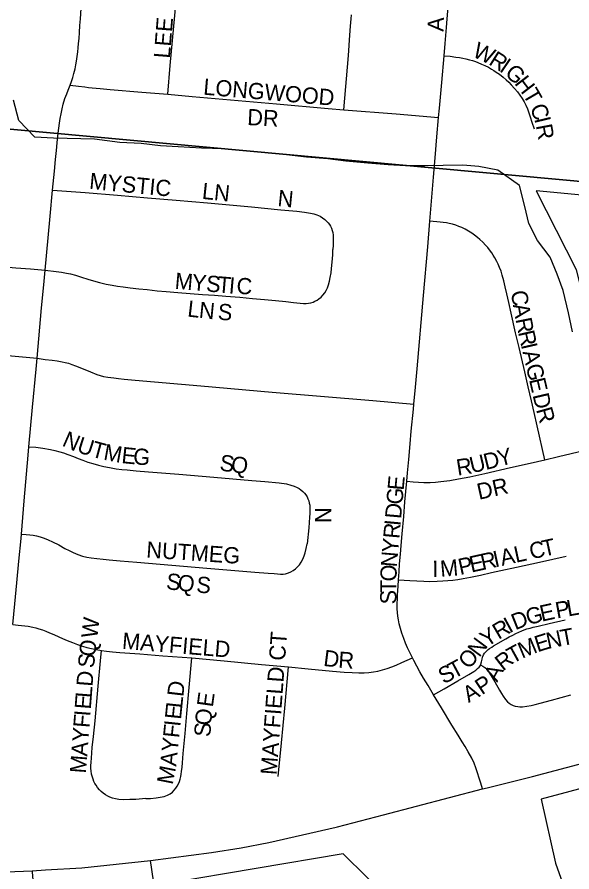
# Model space of a CAD drawing. Extents: x 0 to 680, y 0 to 440.
# Drawn here: x 506.43 to 512.14, y 332.08 to 340.88 of the extents above; entities that cross this region are included whole.
import ezdxf

# ---------------------------------------------------------------- set-up
doc = ezdxf.new("R2010")
doc.units = 0
for name, color, linetype in [('GM_X_City_Street', 7, 'Continuous'), ('GM_X_City_Street_Text', 7, 'Continuous'), ('GM_X_Corporation', 7, 'Continuous'), ('GM_X_County_Road', 7, 'Continuous'), ('GM_X_Minor_River', 7, 'Continuous'), ('GM_X_Section', 7, 'Continuous'), ('GM_X_State_Route', 7, 'Continuous')]:
    doc.layers.add(name, color=color, linetype=linetype)

msp = doc.modelspace()

# ---------------------------------------------------------------- linework, layer by layer
at = {"layer": 'GM_X_City_Street'}
for points in [[(507.9777, 340.0852), (508.0005, 340.3815), (508.0484, 340.8943), (508.0845, 341.3058), (508.1063, 341.5448), (508.1468, 341.9737), (508.1533, 342.0511)], [(506.9708, 340.1777), (506.9852, 340.2168), (506.9982, 340.2559), (507.0113, 340.2994), (507.0228, 340.3458), (507.032, 340.3869), (507.0388, 340.4269), (507.0461, 340.4747), (507.0519, 340.5225), (507.0562, 340.5631), (507.0591, 340.6065), (507.0635, 340.6587), (507.0693, 340.721), (507.0735, 340.7934), (507.0779, 340.8601), (507.0851, 340.9687), (507.0924, 341.0701), (507.1011, 341.1715), (507.1156, 341.3208), (507.1249, 341.418)], [(510.824, 340.4806), (510.835, 340.607), (510.8486, 340.7722), (510.8556, 340.8594), (510.8625, 340.9416), (510.8681, 341.044), (510.8698, 341.1184), (510.8712, 341.1851), (510.8698, 341.2401), (510.8671, 341.3042), (510.8625, 341.3749), (510.8582, 341.4168), (510.858, 341.4181)], [(509.7908, 339.9257), (509.8372, 340.4824), (509.8531, 340.6938), (509.8589, 340.785), (509.8647, 340.8604), (509.8683, 340.9036)], [(510.765, 339.8442), (510.7741, 339.942), (510.8003, 340.2072), (510.824, 340.4806)], [(510.824, 340.4806), (510.8841, 340.4756), (510.9422, 340.4683), (510.9827, 340.4625), (511.0146, 340.4567), (511.0464, 340.4495), (511.0841, 340.4393), (511.1146, 340.4307), (511.145, 340.4205), (511.1712, 340.4116), (511.2087, 340.3958), (511.2406, 340.3814), (511.2783, 340.3626), (511.3115, 340.3435), (511.3348, 340.3293), (511.3582, 340.3128), (511.3913, 340.2901), (511.4301, 340.2602), (511.4622, 340.2321), (511.4882, 340.208), (511.5144, 340.1814), (511.5477, 340.1452), (511.5767, 340.109), (511.6013, 340.0772), (511.626, 340.0409), (511.6475, 340.0072), (511.6651, 339.9742), (511.681, 339.9351), (511.6955, 339.8946), (511.7085, 339.8526), (511.7259, 339.799), (511.7491, 339.7309)], [(506.7909, 339.0987), (506.81, 339.294), (506.8216, 339.4128), (506.8302, 339.5055), (506.8374, 339.5851), (506.8461, 339.6576), (506.8563, 339.7344), (506.8635, 339.788), (506.8707, 339.8344), (506.8795, 339.8837), (506.8896, 339.9344), (506.9012, 339.9835), (506.9186, 340.04), (506.9374, 340.0908), (506.9519, 340.1284), (506.9708, 340.1777)], [(506.9708, 340.1777), (507.0596, 340.1676), (507.1234, 340.1604), (507.161, 340.156), (507.1991, 340.1516), (507.2813, 340.1444), (507.3848, 340.1339), (507.7118, 340.1071), (507.9777, 340.0852)], [(507.9777, 340.0852), (508.2273, 340.0633), (509.0979, 339.9851), (509.6297, 339.9388), (509.7908, 339.9257)], [(509.7908, 339.9257), (510.3294, 339.8822), (510.765, 339.8442)], [(510.7131, 339.2328), (510.7293, 339.4313), (510.7466, 339.6479), (510.765, 339.8442)], [(510.6759, 338.7785), (510.7131, 339.2328)], [(506.7148, 338.2744), (506.7288, 338.4218), (506.7651, 338.8318), (506.7909, 339.0987)], [(506.7909, 339.0987), (507.1273, 339.0745), (507.459, 339.047), (507.769, 339.021), (508.0632, 338.9963), (508.3862, 338.9688), (508.8405, 338.9259), (509.1425, 338.8949), (509.3047, 338.8805), (509.3844, 338.8732), (509.4481, 338.863), (509.4829, 338.8544), (509.5133, 338.8442), (509.5452, 338.8297), (509.5698, 338.8152), (509.593, 338.7979), (509.6133, 338.779), (509.6293, 338.7616), (509.6423, 338.7442), (509.6524, 338.7283), (509.6626, 338.708), (509.6712, 338.6834), (509.677, 338.6617), (509.68, 338.6356), (509.6814, 338.6095), (509.6814, 338.5704), (509.68, 338.5328), (509.677, 338.4879)], [(510.5121, 336.8961), (510.5279, 337.0707), (510.5452, 337.2591), (510.6105, 338.0138), (510.6542, 338.5146), (510.6759, 338.7785)], [(511.8587, 336.325), (511.7807, 336.673), (511.7503, 336.8092), (511.7212, 336.9323), (511.6894, 337.0743), (511.6532, 337.2278), (511.5938, 337.4785), (511.5575, 337.632), (511.5126, 337.832), (511.488, 337.9421), (511.4677, 338.0304), (511.4503, 338.1044), (511.4359, 338.1651), (511.4214, 338.2232), (511.4084, 338.2651), (511.3938, 338.3042), (511.3794, 338.3376), (511.3663, 338.3651), (511.3461, 338.4013), (511.3286, 338.4288), (511.3128, 338.4535), (511.291, 338.4839), (511.2721, 338.5086), (511.2505, 338.5332), (511.2229, 338.5621), (511.191, 338.5911), (511.1649, 338.6128), (511.1345, 338.636), (511.1084, 338.6549), (511.0737, 338.6765), (511.0389, 338.6954), (511.0042, 338.7128), (510.9752, 338.7258), (510.9419, 338.7374), (510.91, 338.7476), (510.8737, 338.7563), (510.8463, 338.7621), (510.8144, 338.7665), (510.7811, 338.7693), (510.6759, 338.7785)], [(503.9295, 338.5191), (504.0433, 338.5091), (504.1839, 338.499), (504.3345, 338.486), (504.5084, 338.4714), (505.4515, 338.3846), (505.7775, 338.3556), (506.0353, 338.3324), (506.228, 338.3151), (506.412, 338.3005), (506.5641, 338.2875), (506.7148, 338.2744)], [(506.7148, 338.2744), (506.8294, 338.2614), (506.883, 338.2541), (506.9337, 338.2454), (506.9743, 338.2368), (507.0279, 338.2222), (507.0888, 338.2034), (507.1539, 338.1831), (507.2119, 338.1657), (507.2756, 338.1484), (507.3437, 338.1324), (507.4032, 338.1208), (507.4611, 338.1107), (507.519, 338.1019), (507.5914, 338.0933), (507.6798, 338.0831), (507.7639, 338.0745), (507.8696, 338.0629), (507.9623, 338.0542), (508.0811, 338.044), (508.3347, 338.0252), (508.4577, 338.0165), (508.5766, 338.0078), (508.7186, 337.9963), (508.8489, 337.9847), (508.975, 337.9731), (509.088, 337.9614), (509.1938, 337.9514), (509.2734, 337.9426), (509.3401, 337.9354), (509.3757, 337.933), (509.4032, 337.933), (509.4264, 337.9358), (509.451, 337.9388), (509.4728, 337.946), (509.493, 337.9547), (509.5147, 337.9663), (509.5336, 337.9793), (509.5568, 337.9981), (509.5756, 338.017), (509.5945, 338.0402), (509.6075, 338.0648), (509.6205, 338.0923), (509.6335, 338.1242), (509.6423, 338.1604), (509.651, 338.1981), (509.6582, 338.2488), (509.6626, 338.2937), (509.6698, 338.3589), (509.6756, 338.4314), (509.677, 338.4879)], [(506.633, 337.3682), (506.6781, 337.8859), (506.6998, 338.1234), (506.7148, 338.2744)], [(505.7078, 337.4482), (506.1401, 337.4126), (506.633, 337.3682)], [(506.5482, 336.4585), (506.5853, 336.8659), (506.623, 337.2571), (506.633, 337.3682)], [(506.633, 337.3682), (506.7167, 337.3575), (506.7861, 337.3486), (506.8383, 337.3415), (506.889, 337.3329), (506.9224, 337.3256), (506.9557, 337.3169), (506.989, 337.3054), (507.0267, 337.2908), (507.0904, 337.2662), (507.1817, 337.2286), (507.2469, 337.2024), (507.2817, 337.1909), (507.315, 337.1822), (507.3613, 337.1735), (507.4208, 337.1663), (507.47, 337.1605), (507.5279, 337.1547), (507.6424, 337.1431), (508.3175, 337.0866), (509.0535, 337.0214), (510.0893, 336.933), (510.5121, 336.8961)], [(510.4387, 336.1025), (510.4468, 336.1898), (510.4584, 336.3275), (510.4728, 336.4883), (510.4844, 336.6201), (510.5075, 336.8461), (510.5121, 336.8961)], [(506.4705, 335.5591), (506.4999, 335.9011), (506.5404, 336.3733), (506.5482, 336.4585)], [(506.5482, 336.4585), (506.6194, 336.4527), (506.6919, 336.4441), (506.7683, 336.4313), (506.815, 336.4209), (506.8654, 336.4075), (506.9048, 336.3948), (506.949, 336.379), (507.0062, 336.3571), (507.054, 336.3383), (507.1019, 336.3195), (507.1555, 336.3006), (507.2045, 336.2851), (507.2627, 336.2688), (507.3197, 336.2556), (507.3785, 336.2441), (507.4477, 336.2327), (507.5031, 336.2253), (507.5582, 336.2195), (507.6509, 336.2108), (507.7785, 336.2006), (508.0899, 336.1746), (508.452, 336.1441), (508.8418, 336.1123), (508.9765, 336.1008), (509.1245, 336.087), (509.2015, 336.0758), (509.2445, 336.0645), (509.2793, 336.0529), (509.3112, 336.0399), (509.3314, 336.0283), (509.3487, 336.0162), (509.3691, 335.9994), (509.3865, 335.9805), (509.3979, 335.9651), (509.4111, 335.9429), (509.4212, 335.9225), (509.4287, 335.9018), (509.4342, 335.8776), (509.4384, 335.8562), (509.44, 335.8327), (509.44, 335.7994), (509.44, 335.7719), (509.4367, 335.732), (509.43, 335.6226), (509.4111, 335.4604)], [(511.8587, 336.325), (512.0015, 336.3583), (512.2608, 336.4206)], [(510.4387, 336.1025), (510.5035, 336.0961), (510.56, 336.0932), (510.6136, 336.0918), (510.6802, 336.0918), (510.7338, 336.0946), (510.7889, 336.099), (510.8816, 336.1106), (510.9714, 336.1265), (511.0859, 336.1497), (511.2424, 336.183), (511.5075, 336.2439), (511.7089, 336.2902), (511.8587, 336.325)], [(510.3526, 335.0887), (510.3584, 335.1714), (510.3642, 335.2525), (510.3728, 335.3525), (510.3801, 335.4423), (510.3917, 335.5611), (510.4076, 335.7407), (510.4192, 335.8928), (510.4387, 336.1025)], [(506.3812, 334.6285), (506.4014, 334.8435), (506.4216, 335.0565), (506.4434, 335.2796), (506.4665, 335.5142), (506.4705, 335.5591)], [(506.4705, 335.5591), (506.518, 335.5568), (506.5572, 335.5525), (506.5905, 335.5481), (506.6247, 335.543), (506.6643, 335.5322), (506.7049, 335.5192), (506.747, 335.5018), (506.7919, 335.4801), (506.8541, 335.4481), (506.9185, 335.412), (506.9613, 335.3902), (507.0033, 335.3699), (507.0512, 335.3496), (507.1004, 335.3337), (507.1438, 335.3236), (507.1873, 335.3164), (507.2468, 335.3076), (507.3105, 335.3004), (507.375, 335.2936), (507.4887, 335.2845), (507.6588, 335.2695), (508.3782, 335.2099), (508.8737, 335.1685), (509.0101, 335.1569), (509.0721, 335.1526), (509.1083, 335.1497), (509.1396, 335.1478), (509.1648, 335.1483), (509.1881, 335.1512), (509.2201, 335.1607), (509.243, 335.1715), (509.2677, 335.1845), (509.2913, 335.2015), (509.3097, 335.2178), (509.3329, 335.2439), (509.3515, 335.2715), (509.3683, 335.3019), (509.3821, 335.3352), (509.3937, 335.3671), (509.4025, 335.4105), (509.4111, 335.4604)], [(510.3526, 335.0887), (510.4711, 335.0821), (510.5424, 335.0777), (510.6125, 335.0742), (510.6684, 335.0735), (510.7496, 335.0749), (510.8089, 335.0777), (510.861, 335.0821), (510.9132, 335.0865), (510.9639, 335.0937), (511.0205, 335.103), (511.0944, 335.117), (511.1971, 335.1386), (511.3101, 335.1633), (511.4057, 335.1835), (511.568, 335.2183), (511.8041, 335.2719), (512.0794, 335.3328)], [(510.4977, 334.2852), (510.4902, 334.3008), (510.467, 334.3471), (510.4468, 334.3906), (510.4264, 334.4369), (510.4076, 334.4847), (510.3873, 334.5412), (510.3728, 334.5876), (510.3612, 334.6353), (510.3526, 334.6759), (510.3469, 334.7142), (510.3424, 334.7541), (510.341, 334.7922), (510.341, 334.8483), (510.3424, 334.8904), (510.3437, 334.9358), (510.3482, 335.0251), (510.3526, 335.0887)], [(511.1986, 334.2149), (511.2012, 334.2219), (511.2074, 334.2467), (511.2132, 334.2713), (511.2187, 334.2939), (511.228, 334.3159), (511.2379, 334.3336), (511.2485, 334.3459), (511.261, 334.3597), (511.2746, 334.3712), (511.29, 334.3829), (511.3132, 334.3973), (511.3311, 334.4085), (511.4566, 334.4813), (511.4932, 334.5019), (511.5291, 334.5205), (511.5623, 334.5364), (511.5926, 334.5502), (511.6232, 334.564), (511.6479, 334.5741), (511.6756, 334.5832), (511.7072, 334.5915), (511.7404, 334.6003), (511.7898, 334.6118), (511.9057, 334.6393), (512.0694, 334.6769)], [(506.3812, 334.6285), (506.4387, 334.6239), (506.5053, 334.6167), (506.5415, 334.6109), (506.5866, 334.6019), (506.6197, 334.5936), (506.6512, 334.585), (506.6864, 334.5732), (506.7227, 334.5602), (506.7602, 334.5443), (506.8052, 334.5255), (506.8565, 334.5036), (506.895, 334.4864), (506.9428, 334.466), (506.9967, 334.4436), (507.0486, 334.4226), (507.0984, 334.4067), (507.1442, 334.3936), (507.1921, 334.3814), (507.2398, 334.3718), (507.2934, 334.3625)], [(507.7517, 332.8374), (507.6474, 332.83), (507.588, 332.8272), (507.5243, 332.8258), (507.4748, 332.8288), (507.4388, 332.8344), (507.4069, 332.8432), (507.3808, 332.8533), (507.3591, 332.8634), (507.3345, 332.8765), (507.3127, 332.8924), (507.291, 332.9112), (507.2737, 332.9287), (507.2548, 332.9518), (507.2391, 332.9748), (507.2273, 332.9938), (507.2171, 333.0154), (507.2085, 333.0372), (507.2016, 333.0584), (507.1936, 333.0911), (507.1884, 333.1231), (507.1867, 333.1474), (507.1867, 333.1735), (507.1882, 333.2129), (507.191, 333.2546), (507.1998, 333.3647), (507.2113, 333.4763), (507.2287, 333.637), (507.2622, 333.9938), (507.2842, 334.2542), (507.2934, 334.3625)], [(507.2934, 334.3625), (507.3456, 334.356), (507.4079, 334.3487), (507.4832, 334.3429), (507.6904, 334.3269), (507.9265, 334.3081), (508.2242, 334.2852)], [(507.7517, 332.8374), (507.7998, 332.8398), (507.8563, 332.8456), (507.8998, 332.8514), (507.9404, 332.8601), (507.9737, 332.8717), (508.0012, 332.8861), (508.0258, 332.9049), (508.0447, 332.9238), (508.0607, 332.9456), (508.0751, 332.9673), (508.0867, 332.9891), (508.0983, 333.0137), (508.1056, 333.0383), (508.1114, 333.0644), (508.1156, 333.0905), (508.1195, 333.1178), (508.1244, 333.1614), (508.1287, 333.2077), (508.1374, 333.3033), (508.1548, 333.5063), (508.1721, 333.7133), (508.1968, 333.98), (508.2242, 334.2852)], [(508.2242, 334.2852), (508.5596, 334.2545), (508.9435, 334.2183), (509.2207, 334.1928)], [(509.2207, 334.1928), (509.4225, 334.1738), (509.6722, 334.1488), (509.7935, 334.1392), (509.875, 334.1343), (509.9452, 334.1318), (509.9982, 334.1313), (510.0489, 334.1357), (510.0952, 334.1415), (510.1387, 334.1502), (510.188, 334.1618), (510.2372, 334.1764), (510.285, 334.1937), (510.3299, 334.2125), (510.3879, 334.2371), (510.4977, 334.2852)], [(510.7148, 333.9047), (510.6568, 334.0008), (510.6119, 334.0776), (510.5742, 334.1428), (510.5425, 334.1992), (510.5105, 334.2587), (510.4977, 334.2852)], [(510.7148, 333.9047), (510.8234, 333.9684), (510.964, 334.0511), (511.0756, 334.1163), (511.1277, 334.1468), (511.1495, 334.1612), (511.1676, 334.1762), (511.1842, 334.1917), (511.1958, 334.2076), (511.1986, 334.2149)], [(511.1986, 334.2149), (511.2221, 334.2015), (511.2409, 334.1884), (511.2587, 334.1756), (511.2714, 334.1581), (511.2902, 334.129), (511.3438, 334.0407), (511.393, 333.9523), (511.4119, 333.919), (511.4293, 333.8914), (511.4539, 333.8581), (511.4742, 333.835), (511.493, 333.8204), (511.5119, 333.8074), (511.5321, 333.7973), (511.5553, 333.7886), (511.5806, 333.7846), (511.6017, 333.7828), (511.6306, 333.7828), (511.6738, 333.7892), (511.7175, 333.7973), (511.761, 333.8074), (511.8103, 333.8204), (511.9273, 333.8518), (512.1275, 333.9074)], [(509.1139, 333.0656), (509.1487, 333.4119), (509.1835, 333.7696), (509.2207, 334.1928)], [(511.2172, 332.9378), (511.2001, 332.9954), (511.1841, 333.0491), (511.1668, 333.1026), (511.1508, 333.1533), (511.132, 333.204), (511.1073, 333.2547), (511.0711, 333.3199), (511.0378, 333.375), (511.0073, 333.4228), (510.9668, 333.4908), (510.9031, 333.5938), (510.7959, 333.7705), (510.7148, 333.9047)]]:
    msp.add_lwpolyline(points, dxfattribs=at)
at = {"layer": 'GM_X_Corporation'}
for points in [[(511.9908, 359.8523), (512.6521, 356.7248), (513.1846, 354.3706), (515.3698, 347.5301), (514.0245, 347.7191), (513.0368, 347.826), (512.3116, 339.041), (511.7709, 339.0922), (512.1821, 338.2809), (512.404, 337.3732), (512.8532, 335.8119), (513.6443, 333.3203), (511.8207, 332.8331), (511.9704, 332.1724), (512.2184, 331.4706)], [(510.2697, 331.7882), (509.7816, 332.2682), (507.9928, 331.9677)]]:
    msp.add_lwpolyline(points, dxfattribs=at)
at = {"layer": 'GM_X_County_Road'}
msp.add_lwpolyline([(506.58, 332.0965), (506.5858, 332.0283), (506.5922, 331.9924), (506.6, 331.9606), (506.6275, 331.8746)], dxfattribs=at)
at = {"layer": 'GM_X_Minor_River'}
msp.add_lwpolyline([(512.145, 337.6418), (512.1028, 337.8367), (512.0479, 338.0654), (511.985, 338.2341), (511.9155, 338.4097), (511.7857, 338.58), (511.6962, 338.756), (511.6535, 338.9309), (511.5983, 339.1463), (511.3746, 339.3053), (511.1816, 339.3433), (511.0146, 339.3538), (510.814, 339.3518), (510.6267, 339.3495), (510.426, 339.3475), (510.2457, 339.3584), (510.0389, 339.3766), (509.8119, 339.3953), (509.6253, 339.4197), (509.405, 339.4382), (509.1983, 339.4631), (508.978, 339.4817), (508.7312, 339.5075), (508.551, 339.525), (508.3238, 339.5304), (508.0833, 339.5426), (507.903, 339.5536), (507.703, 339.5783), (507.4826, 339.5901), (507.2225, 339.6229), (506.8015, 339.6328), (506.6078, 339.644), (506.4446, 339.815), (506.3893, 340.0237)], dxfattribs=at)
at = {"layer": 'GM_X_Section'}
msp.add_lwpolyline([(522.6742, 355.8477), (521.1787, 338.3678), (503.5805, 339.9784), (505.1157, 357.4443)], close=True, dxfattribs=at)
msp.add_lwpolyline([(502.8533, 331.7887), (503.5805, 339.9784), (521.1787, 338.3678)], dxfattribs=at)
at = {"layer": 'GM_X_State_Route'}
for points in [[(511.7324, 333.0667), (512.7828, 333.3434), (513.486, 333.5283)], [(509.7237, 332.5469), (510.1982, 332.6708), (511.2172, 332.9378), (511.2655, 332.9504), (511.7324, 333.0667)], [(507.7985, 332.1995), (508.4285, 332.2826), (508.7321, 332.3316), (509.0176, 332.3862), (509.7101, 332.5438), (509.7237, 332.5469)], [(503.3549, 332.3202), (503.7437, 332.2531), (504.2205, 332.1881), (504.5249, 332.1554), (504.8736, 332.1272), (505.3433, 332.1015), (505.7588, 332.0879), (506.0977, 332.0845), (506.1611, 332.0852), (506.4038, 332.0875), (506.58, 332.0965)], [(506.58, 332.0965), (506.7191, 332.1037), (507.0935, 332.1269), (507.7985, 332.1995)], [(509.1567, 330.4151), (509.0686, 330.5014), (508.635, 330.9226), (508.1482, 331.3961), (508.0849, 331.4627), (508.0354, 331.517), (507.987, 331.5783), (507.955, 331.6285), (507.9095, 331.7144), (507.8813, 331.7873), (507.8533, 331.8831), (507.8299, 331.9913), (507.7985, 332.1995)]]:
    msp.add_lwpolyline(points, dxfattribs=at)

# ---------------------------------------------------------------- texts
at = {"layer": 'GM_X_City_Street_Text'}
for s, height, rotation, p in [('LEE', 0.16689, 85.41946, (507.9983, 340.4491)), ('A', 0.1669, 87.44209, (510.816, 340.7272)), ('W', 0.1669, 334.59304, (511.1047, 340.4776)), ('R', 0.1669, 327.51577, (511.2724, 340.3983)), ('I', 0.1669, 326.04316, (511.3829, 340.3279)), ('G', 0.1669, 316.96322, (511.4384, 340.2913)), ('H', 0.1669, 307.52995, (511.5408, 340.1964)), ('LONGWOOD', 0.16689, 355.12079, (508.3387, 340.0814)), ('T', 0.1669, 300.17188, (511.6271, 340.0846)), ('DR', 0.16689, 356.97755, (508.7926, 339.7686)), ('C', 0.1669, 291.58497, (511.703, 339.9496)), ('I', 0.1669, 283.41073, (511.7497, 339.8326)), ('R', 0.1669, 280.70023, (511.7663, 339.7632)), ('MYSTIC', 0.16689, 354.51048, (507.1641, 339.1121)), ('LN', 0.16689, 354.09695, (508.3245, 339.0092)), ('N', 0.1669, 354.26993, (509.1029, 338.9358)), ('M', 0.1669, 355.1683, (508.0451, 338.084)), ('Y', 0.1669, 355.18392, (508.2208, 338.0692)), ('S', 0.1669, 355.15923, (508.3671, 338.0569)), ('T', 0.1669, 355.18955, (508.4843, 338.047)), ('I', 0.1669, 355.14197, (508.6014, 338.0371)), ('C', 0.1669, 358.03325, (508.6837, 338.0304)), ('C', 0.1669, 278.06486, (511.5102, 338.0559)), ('L', 0.1669, 353.37317, (508.174, 337.7988)), ('N', 0.1669, 354.15797, (508.2932, 337.7849)), ('S', 0.1669, 355.78428, (508.4884, 337.7658)), ('A', 0.1669, 280.41863, (511.5299, 337.9177)), ('R', 0.1669, 281.1679, (511.5569, 337.7709)), ('R', 0.1669, 282.59302, (511.5835, 337.6368)), ('I', 0.1669, 283.08644, (511.6126, 337.5063)), ('A', 0.1669, 283.09201, (511.6292, 337.4347)), ('G', 0.1669, 283.09201, (511.6625, 337.2917)), ('E', 0.1669, 283.08881, (511.6958, 337.1487)), ('D', 0.1669, 283.29143, (511.7325, 336.9906)), ('R', 0.1669, 285.5512, (511.7681, 336.8408)), ('N', 0.1669, 336.33934, (506.8799, 336.472)), ('U', 0.1669, 342.26973, (507.0321, 336.4064)), ('T', 0.1669, 344.87, (507.1799, 336.3594)), ('M', 0.1669, 349.56179, (507.3079, 336.3254)), ('E', 0.1669, 354.08463, (507.4955, 336.2914)), ('G', 0.1669, 355.37564, (507.6164, 336.2789)), ('Y', 0.1669, 14.04154, (511.3937, 336.2538)), ('S', 0.1669, 352.63101, (508.5049, 336.2141)), ('Q', 0.1669, 352.72295, (508.6217, 336.199)), ('R', 0.1669, 8.99914, (510.9624, 336.1602)), ('U', 0.1669, 13.40964, (511.1065, 336.1836)), ('D', 0.1669, 14.05036, (511.2513, 336.2181)), ('E', 0.1669, 84.88502, (510.4055, 336.0043)), ('DR', 0.16689, 12.52366, (511.1812, 335.9116)), ('G', 0.1669, 84.87981, (510.3924, 335.858)), ('N', 0.1669, 270, (509.4932, 335.8351)), ('D', 0.1669, 84.87981, (510.3793, 335.7118)), ('R', 0.1669, 84.88754, (510.361, 335.507)), ('I', 0.1669, 84.87682, (510.3728, 335.6386)), ('NUTMEG', 0.16689, 356.11979, (507.7523, 335.3185)), ('Y', 0.1669, 84.87878, (510.3479, 335.3607)), ('C', 0.1669, 12.38133, (511.7193, 335.2982)), ('T', 0.1669, 12.35993, (511.8485, 335.3266)), ('N', 0.1669, 85.25087, (510.3358, 335.2147)), ('E', 0.1669, 12.35993, (511.1023, 335.1629)), ('R', 0.1669, 12.37416, (511.2171, 335.1881)), ('I', 0.1669, 12.33909, (511.3462, 335.2164)), ('A', 0.1669, 12.37121, (511.418, 335.2321)), ('L', 0.1669, 12.37735, (511.5616, 335.2637)), ('I', 0.1669, 0.48073, (510.7009, 335.1175)), ('M', 0.1669, 4.98573, (510.7886, 335.1188)), ('P', 0.1669, 12.42695, (510.9876, 335.1377)), ('O', 0.1669, 88.31659, (510.3316, 335.0702)), ('S', 0.1669, 353.64774, (507.9553, 334.9936)), ('Q', 0.1669, 353.76255, (508.0724, 334.9805)), ('S', 0.1669, 355.18955, (508.2667, 334.9595)), ('T', 0.1669, 89.94572, (510.3315, 334.954)), ('S', 0.1669, 89.91802, (510.3313, 334.8364)), ('E', 0.1669, 12.35993, (511.8271, 334.6578)), ('P', 0.1669, 10.3024, (511.9837, 334.6907)), ('L', 0.1669, 9.9969, (512.099, 334.7117)), ('D', 0.1669, 21.72022, (511.5553, 334.5693)), ('G', 0.1669, 14.29072, (511.6863, 334.6219)), ('W', 0.1669, 82.88214, (507.2508, 334.4816)), ('R', 0.1669, 30.34734, (511.3828, 334.4702)), ('I', 0.1669, 28.67674, (511.4957, 334.5363)), ('Y', 0.1669, 33.07791, (511.2615, 334.3911)), ('N', 0.1669, 12.24434, (511.8921, 334.3769)), ('T', 0.1669, 10.49546, (512.0343, 334.4078)), ('MAYFIELD', 0.16689, 355.23711, (507.5027, 334.3809)), ('MAYFIELD CT', 0.166893, 85.7854, (509.0978, 333.0772)), ('N', 0.1669, 53.52396, (511.1856, 334.2837)), ('M', 0.1669, 22.74176, (511.6251, 334.2761)), ('E', 0.1669, 17.39803, (511.7838, 334.3428)), ('Q', 0.1669, 83.23014, (507.2281, 334.2923)), ('T', 0.1669, 28.8874, (511.5265, 334.2214)), ('S', 0.1669, 84.41718, (507.2167, 334.1763)), ('D', 0.1669, 352.92108, (509.5739, 334.2045)), ('R', 0.1669, 355.92744, (509.729, 334.1855)), ('O', 0.1669, 47.6463, (511.0747, 334.1608)), ('R', 0.1669, 37.73441, (511.4277, 334.1443)), ('T', 0.1669, 27.98249, (510.9218, 334.0675)), ('D', 0.1669, 85.64655, (507.2023, 333.9868)), ('S', 0.1669, 27.98249, (510.8181, 334.0123)), ('A', 0.1669, 61.39558, (511.3691, 334.0291)), ('D', 0.1669, 83.38464, (508.1366, 333.8803)), ('P', 0.1669, 33.53009, (511.2118, 333.8996)), ('L', 0.1669, 85.64632, (507.1934, 333.8697)), ('A', 0.1669, 29.98892, (511.075, 333.8202)), ('E', 0.1669, 85.62434, (507.1844, 333.7525)), ('L', 0.1669, 84.19766, (508.1248, 333.7641)), ('E', 0.1669, 82.10561, (508.4408, 333.7732)), ('E', 0.1669, 84.17304, (508.1129, 333.6471)), ('F', 0.1669, 85.62434, (507.1699, 333.5621)), ('I', 0.1669, 85.63368, (507.1789, 333.6793)), ('Q', 0.1669, 84.72442, (508.4225, 333.5853)), ('F', 0.1669, 84.19766, (508.0936, 333.4572)), ('I', 0.1669, 84.17632, (508.1054, 333.5741)), ('S', 0.1669, 86.25497, (508.415, 333.4692)), ('Y', 0.1669, 85.64655, (507.1588, 333.4157)), ('Y', 0.1669, 84.18042, (508.0787, 333.3111)), ('A', 0.1669, 85.6348, (507.1476, 333.2692)), ('M', 0.1669, 85.64319, (507.1342, 333.0935)), ('A', 0.1669, 84.18042, (508.0638, 333.165)), ('M', 0.1669, 78.74365, (508.0268, 332.975))]:
    msp.add_text(s, height=height, rotation=rotation, dxfattribs=at).set_placement(p)

doc.saveas('drawing.dxf')
